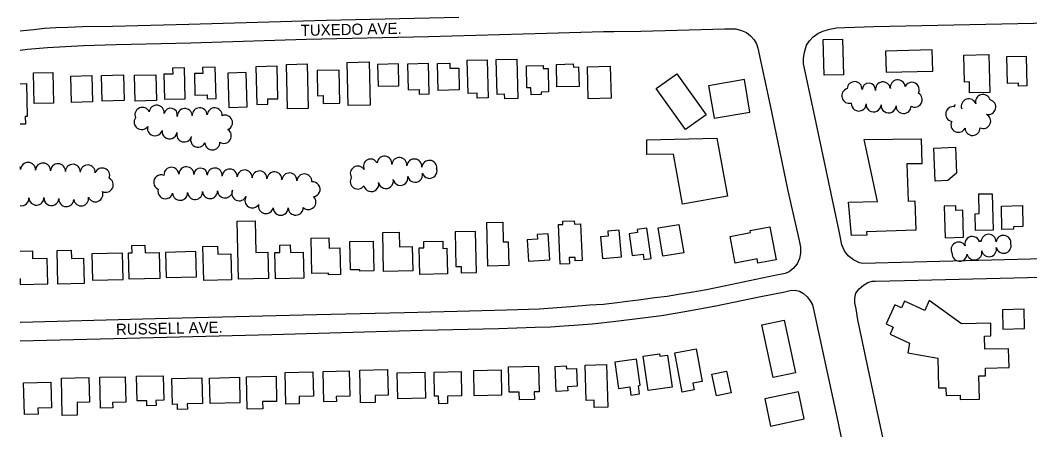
# Model space of a CAD drawing. Extents: x -25029 to 2274964, y -81170 to 687028.
# Drawn here: x -19748 to -18399, y -66144 to -65597 of the extents above; entities that cross this region are included whole.
import ezdxf

# ---------------------------------------------------------------- set-up
doc = ezdxf.new("R2010")
doc.units = 0
for name, color, linetype in [('BLDG', 7, 'Continuous'), ('ROAD', 7, 'Continuous'), ('ROAD-NAME', 7, 'Continuous'), ('TREES', 7, 'Continuous')]:
    doc.layers.add(name, color=color, linetype=linetype)

msp = doc.modelspace()

# ---------------------------------------------------------------- linework, layer by layer
at = {"layer": 'BLDG'}
msp.add_line((-19748.4, -65681.8), (-19740, -65681.6), dxfattribs=at)
for points in [[(-18649.3, -65622.1), (-18648, -65669.7), (-18673.8, -65670.4), (-18675, -65622.7)], [(-18591.1, -65666.3), (-18528.5, -65664.7), (-18529.2, -65636.5), (-18591.8, -65638.1)], [(-19124.2, -65649.6), (-19123, -65700.7), (-19137.5, -65701), (-19137.7, -65694.4), (-19149.8, -65694.7), (-19150.8, -65650.2)], [(-19084.6, -65648.9), (-19083.4, -65701.4), (-19100.7, -65701.8), (-19100.9, -65695.6), (-19111, -65695.9), (-19112.1, -65649.5)], [(-18453.5, -65642.5), (-18452.2, -65693.3), (-18479.3, -65694), (-18479.7, -65679.2), (-18486.1, -65679.4), (-18487.1, -65643.4)], [(-18403.9, -65644.7), (-18402.8, -65684.5), (-18414, -65684.8), (-18414.1, -65680.8), (-18428.8, -65681.2), (-18429.7, -65645.4)], [(-19544.7, -65660.7), (-19544.5, -65668.8), (-19556.5, -65669.1), (-19555.7, -65702.5), (-19527.7, -65701.9), (-19528.6, -65660.3)], [(-19504.6, -65660.1), (-19504.4, -65667.9), (-19515.6, -65668.1), (-19515, -65696.9), (-19498.6, -65696.5), (-19498.5, -65701.8), (-19486.6, -65701.5), (-19487.6, -65659.7)], [(-19433.2, -65659), (-19432, -65709.3), (-19417.2, -65709), (-19417.4, -65702.1), (-19403.9, -65701.8), (-19404.9, -65658.3)], [(-19364.9, -65655.1), (-19363.5, -65714.6), (-19391.1, -65715.2), (-19392.5, -65655.8)], [(-19351.6, -65664.2), (-19350.9, -65697.8), (-19343.5, -65697.6), (-19343.3, -65708), (-19321.2, -65707.5), (-19322.2, -65663.5)], [(-19281.9, -65652.5), (-19280.6, -65710.3), (-19309.8, -65711), (-19311.2, -65653.2)], [(-19270, -65685), (-19242.2, -65684.3), (-19242.9, -65655.3), (-19270.7, -65655.9)], [(-19230.5, -65655.4), (-19229.7, -65689.9), (-19215.2, -65689.6), (-19215, -65695.7), (-19201.9, -65695.4), (-19202.8, -65654.8)], [(-19174, -65654.4), (-19173.9, -65660.9), (-19162.2, -65660.7), (-19161.5, -65690), (-19189.8, -65690.7), (-19190.7, -65654.8)], [(-19049.3, -65657.5), (-19049.2, -65661.5), (-19042.8, -65661.4), (-19042, -65692.6), (-19052.1, -65692.8), (-19052, -65696.1), (-19065.5, -65696.4), (-19065.7, -65687.1), (-19071, -65687.2), (-19071.7, -65658)], [(-19009.1, -65655.3), (-19009, -65659.4), (-19002, -65659.3), (-19001.4, -65685.2), (-19030.9, -65685.9), (-19031.6, -65655.8)], [(-18959.6, -65658.2), (-18958.6, -65701.1), (-18989.2, -65701.8), (-18990.2, -65658.9)], [(-19704.7, -65666.5), (-19703.8, -65707.5), (-19729.8, -65708.1), (-19730.7, -65667.1)], [(-19652.4, -65670.8), (-19651.5, -65706.1), (-19680, -65706.7), (-19680.8, -65671.5)], [(-19610.2, -65669.9), (-19609.4, -65704.3), (-19638.9, -65704.9), (-19639.7, -65670.5)], [(-19567.1, -65669.6), (-19566.3, -65704.1), (-19594.7, -65704.8), (-19595.5, -65670.3)], [(-19470.8, -65667.4), (-19469.7, -65713.3), (-19445.1, -65712.7), (-19446.1, -65666.8)], [(-18870.6, -65668.5), (-18831.4, -65723.1), (-18859, -65742.9), (-18898.2, -65688.3)], [(-18821, -65727.8), (-18772.9, -65719.6), (-18780.3, -65676.1), (-18828.4, -65684.3)], [(-18817.2, -65754.4), (-18802.8, -65831.8), (-18863, -65842.8), (-18875.1, -65775.9), (-18910.7, -65776.1), (-18910.6, -65756.5)], [(-18544.1, -65755.3), (-18543.3, -65788.6), (-18563.1, -65788.6), (-18561.5, -65838.5), (-18552.4, -65838.2), (-18551.2, -65877.5), (-18617, -65879.6), (-18616.8, -65884.2), (-18637.2, -65884.5), (-18641.1, -65840.1), (-18602.3, -65839.3), (-18620.3, -65756.2)], [(-18498.1, -65766.7), (-18496.7, -65801.1), (-18508.3, -65811.2), (-18525.5, -65811.9), (-18527.3, -65767.9)], [(-18471.3, -65877.9), (-18471.9, -65855.5), (-18466.5, -65855.3), (-18467.2, -65829.1), (-18449.3, -65828.7), (-18448, -65877.3)], [(-18487.6, -65887), (-18488.6, -65850.8), (-18497.6, -65851.1), (-18497.8, -65845), (-18513.2, -65845.4), (-18512.1, -65887.6)], [(-18408.7, -65844.7), (-18408, -65872.5), (-18420.7, -65872.8), (-18420.6, -65876.2), (-18436.1, -65876.6), (-18436.9, -65845.4)], [(-19434.2, -65864.9), (-19433.2, -65907.3), (-19417.4, -65906.9), (-19416.6, -65942), (-19456.5, -65942.9), (-19458.3, -65865.4)], [(-19103.3, -65866.9), (-19102.7, -65893.2), (-19096, -65893.1), (-19095.3, -65924.9), (-19123.4, -65925.6), (-19124.7, -65867.4)], [(-19022.9, -65869.8), (-19023.1, -65865.4), (-19007.8, -65864.8), (-19007.6, -65869.4), (-18999.4, -65869), (-18997.3, -65918), (-19006.5, -65918.4), (-19006.7, -65913.8), (-19014.5, -65914.1), (-19014.2, -65922.4), (-19026.6, -65923), (-19028.9, -65870.1)], [(-19241.9, -65880), (-19241.4, -65899.7), (-19224.3, -65899.3), (-19223.6, -65931.8), (-19262.6, -65932.7), (-19263.8, -65880.5)], [(-19167, -65879.9), (-19166, -65926.2), (-19159.1, -65926), (-19158.9, -65934.5), (-19138.6, -65934), (-19139.8, -65879.3)], [(-18944.8, -65913), (-18947.7, -65877.4), (-18962.9, -65878.7), (-18962.3, -65885.5), (-18972.6, -65886.4), (-18970.2, -65915.2)], [(-18923.7, -65876.7), (-18923.2, -65880.7), (-18934.4, -65882.2), (-18930.5, -65911.4), (-18915.6, -65909.4), (-18914.6, -65916.6), (-18905.2, -65915.4), (-18910.6, -65874.9)], [(-18867.8, -65869.7), (-18861.5, -65907.6), (-18889.2, -65912.2), (-18895.5, -65874.3)], [(-18738.1, -65917.3), (-18762.4, -65921.8), (-18763.4, -65916), (-18792.8, -65921.5), (-18799.5, -65885.8), (-18772, -65880.7), (-18772.6, -65877.7), (-18746.4, -65872.8)], [(-19335.8, -65887.7), (-19335.5, -65901.6), (-19321, -65901.3), (-19320.2, -65936.8), (-19336.3, -65937.2), (-19336.3, -65935.1), (-19358.4, -65935.6), (-19359.5, -65888.2)], [(-19276.5, -65892.1), (-19275.5, -65932), (-19294.5, -65932.4), (-19294.6, -65930.3), (-19307, -65930.5), (-19307.9, -65892.8)], [(-19215.2, -65901.3), (-19208.8, -65901.1), (-19208.9, -65892.7), (-19183.6, -65892.2), (-19183.4, -65901.8), (-19178.2, -65901.7), (-19177.4, -65935.7), (-19214.4, -65936.6)], [(-19057.5, -65883.1), (-19057.1, -65889.6), (-19070.6, -65890.4), (-19068.9, -65918.7), (-19040.6, -65917.1), (-19042.7, -65882.3)], [(-19680.1, -65904.2), (-19679.9, -65915.4), (-19663.8, -65915.1), (-19663, -65948.7), (-19698, -65949.5), (-19699, -65904.6)], [(-19651.7, -65944.2), (-19610.8, -65943.3), (-19611.6, -65908.1), (-19652.5, -65909)], [(-19603.5, -65907.8), (-19598.8, -65907.7), (-19599, -65898.1), (-19581.6, -65897.7), (-19581.4, -65907.8), (-19562.6, -65907.3), (-19561.8, -65942.1), (-19602.7, -65943.1)], [(-19553.2, -65940.8), (-19512.8, -65939.8), (-19513.5, -65906.2), (-19554, -65907.1)], [(-19484.6, -65898.7), (-19484.3, -65909.7), (-19466.6, -65909.3), (-19465.8, -65943.9), (-19503.1, -65944.7), (-19504.1, -65899.1)], [(-19407.8, -65907.3), (-19401.2, -65907.2), (-19401.5, -65897.4), (-19387.4, -65897), (-19387.1, -65907.3), (-19370.1, -65906.9), (-19369.3, -65941.5), (-19407, -65942.4)], [(-18511.1, -66088.2), (-18510.9, -66098.5), (-18491.9, -66098.1), (-18491.8, -66103.8), (-18466.2, -66103.3), (-18466.9, -66072.2), (-18458, -66072), (-18458.2, -66061.9), (-18426.7, -66061.2), (-18427.3, -66036), (-18459, -66036.7), (-18459.4, -66019), (-18450.8, -66018.8), (-18451.1, -66001.8), (-18490.2, -66002.7), (-18533.4, -65971.7), (-18539.4, -65984.7), (-18566.2, -65972.3), (-18570.6, -65981.5), (-18579.3, -65977.5), (-18591, -66002.8), (-18581.4, -66007.3), (-18585.7, -66016.3), (-18559.5, -66028.5), (-18561.8, -66041.6), (-18522, -66048.6), (-18521.1, -66088.4)], [(-18434.9, -66009.6), (-18405.8, -66008.8), (-18406.5, -65983), (-18435.6, -65983.8)], [(-18727, -65997.7), (-18712, -66068.1), (-18741.9, -66074.4), (-18756.9, -66004.1)], [(-18894, -66042.6), (-18893.5, -66046), (-18883, -66044.4), (-18876.7, -66087.3), (-18908.9, -66092), (-18915.7, -66045.8)], [(-18844.9, -66036), (-18836.8, -66079.7), (-18849.3, -66082), (-18847.6, -66090.9), (-18863.7, -66093.9), (-18873.4, -66041.3)], [(-18953.6, -66053.8), (-18948.8, -66089.2), (-18933.5, -66087.1), (-18932, -66097.9), (-18920.7, -66096.4), (-18922.1, -66085.6), (-18919.7, -66084.7), (-18924.5, -66049.9)], [(-19357.3, -66067), (-19356.5, -66099.5), (-19375.6, -66100), (-19375.4, -66109.8), (-19393.1, -66110.2), (-19394.1, -66067.9)], [(-19308.5, -66065.6), (-19307.7, -66099.4), (-19325.9, -66099.8), (-19325.8, -66106.5), (-19342.5, -66106.9), (-19343.4, -66066.4)], [(-19257.5, -66063.7), (-19256.7, -66098.2), (-19274, -66098.6), (-19273.8, -66107.7), (-19293.6, -66108.1), (-19294.6, -66064.5)], [(-19244.1, -66102.5), (-19206.3, -66101.6), (-19207.1, -66067.9), (-19244.9, -66068.7)], [(-19159.1, -66066.3), (-19158.3, -66099.1), (-19177.4, -66099.5), (-19177.1, -66109.4), (-19189, -66109.6), (-19189.3, -66099.3), (-19194.4, -66099.4), (-19195.1, -66067.1)], [(-19141.8, -66098.3), (-19104.4, -66097.4), (-19105.2, -66064.7), (-19142.6, -66065.6)], [(-19055.7, -66059.1), (-19054.9, -66093.4), (-19061.2, -66093.5), (-19060.9, -66103.7), (-19081, -66104.2), (-19081.3, -66093.9), (-19094.9, -66094.2), (-19095.7, -66060)], [(-19018.5, -66058.8), (-19018.3, -66062.9), (-19005, -66062.2), (-19003.9, -66086.2), (-19016.6, -66086.8), (-19016.3, -66092.4), (-19031.8, -66093.1), (-19033.4, -66059.5)], [(-18964.5, -66057.1), (-18962.9, -66113.9), (-18981, -66114.4), (-18981.3, -66104.7), (-18991.9, -66105), (-18993.2, -66058)], [(-18804.1, -66065.8), (-18798, -66094.8), (-18817.7, -66099), (-18823.9, -66070.1)], [(-19707.2, -66080.6), (-19706.4, -66115), (-19724.7, -66115.4), (-19724.5, -66123.3), (-19742.8, -66123.7), (-19743.8, -66081.4)], [(-19656.5, -66074.3), (-19655.7, -66107.5), (-19672.4, -66107.9), (-19672, -66124.8), (-19692.1, -66125.3), (-19693.2, -66075.1)], [(-19608, -66073.4), (-19607.2, -66107.6), (-19624.9, -66108), (-19624.7, -66115.1), (-19641.1, -66115.4), (-19642.1, -66074.2)], [(-19557.1, -66072), (-19556.3, -66104.8), (-19567, -66105), (-19566.8, -66111.9), (-19579, -66112.2), (-19579.2, -66105.5), (-19592.2, -66105.8), (-19592.9, -66072.8)], [(-19505.4, -66074.9), (-19504.6, -66109.4), (-19525.1, -66109.8), (-19524.9, -66116.8), (-19538, -66117.1), (-19538.2, -66110.2), (-19545, -66110.4), (-19545.8, -66075.8)], [(-19455.3, -66074.2), (-19454.6, -66108.1), (-19494.4, -66109.1), (-19495.2, -66075.1)], [(-19406.4, -66072.8), (-19405.7, -66106.3), (-19424.4, -66106.7), (-19424.2, -66116.3), (-19444.8, -66116.8), (-19445.8, -66073.7)], [(-18745.3, -66139.5), (-18700.3, -66129.9), (-18708.1, -66093.4), (-18753.1, -66103)]]:
    msp.add_lwpolyline(points, close=True, dxfattribs=at)
for points in [[(-19740, -65681.6), (-19739, -65725.3), (-19741.6, -65725.3), (-19741.4, -65735.6), (-19748.4, -65735.8)], [(-19712.2, -65915.5), (-19731.3, -65915.9), (-19731.5, -65905.4), (-19748.4, -65905.8)], [(-19748.4, -65942.2), (-19748.2, -65950.1), (-19711.4, -65949.2), (-19712.2, -65915.5)]]:
    msp.add_lwpolyline(points, dxfattribs=at)
at = {"layer": 'ROAD'}
for points in [[(-19162.2, -65593.3), (-19339.4, -65597.4), (-19523.1, -65602.5), (-19625, -65605), (-19665.1, -65605.6), (-19684.6, -65606.5), (-19700.9, -65607.1), (-19716, -65607.8), (-19730.2, -65609.5), (-19744.4, -65610.9), (-19748.4, -65611.5)], [(-19748.4, -65637), (-19738.5, -65635.6), (-19711.8, -65633.3), (-19663.7, -65630.6), (-19620.1, -65629.1), (-19520.5, -65626.9), (-19366.2, -65622.3), (-19202.5, -65618.6), (-19044.3, -65614.2), (-18968.5, -65611.7), (-18955.1, -65611.8), (-18918.7, -65611.5), (-18870.1, -65610.1), (-18806.7, -65608.5), (-18792, -65608.5), (-18784.4, -65610.6), (-18777.4, -65613.3), (-18772.1, -65617.5), (-18767.2, -65623.1), (-18764.3, -65628.2), (-18762.5, -65634), (-18745.8, -65710.7), (-18722.1, -65825), (-18707.2, -65891.1), (-18705.6, -65900.1), (-18705.3, -65908.4), (-18706.7, -65915.4), (-18710, -65922.5), (-18715.2, -65928.7), (-18720.5, -65933.3), (-18725.8, -65935.2), (-18739.7, -65938.2), (-18807.6, -65952.2), (-18830.9, -65957.3), (-18851.6, -65960.8), (-18868.6, -65963.6), (-18883.5, -65966.1), (-18900.1, -65967.8), (-18921.9, -65971.2), (-18936.9, -65973), (-18950.3, -65974.7), (-18968.5, -65976.7), (-18987.6, -65977.9), (-19012.2, -65979.8), (-19054.7, -65982.9), (-19098.1, -65984.5), (-19164.1, -65986.4), (-19234.5, -65988.1), (-19352.3, -65990.7), (-19568.1, -65996.1), (-19748, -66000.8), (-19748.4, -66000.8)], [(-18328.7, -65914.3), (-18553.8, -65920.3), (-18622, -65921.9), (-18626.7, -65921), (-18634.5, -65917.1), (-18641.5, -65911.7), (-18646.5, -65905.3), (-18650, -65896.9), (-18653.7, -65878.6), (-18687.5, -65719.4), (-18701.5, -65655), (-18701.6, -65648), (-18700.2, -65639.3), (-18697.3, -65630), (-18693.5, -65624.4), (-18688.6, -65618.8), (-18682.2, -65614.5), (-18675.6, -65611.6), (-18666.2, -65608.6), (-18657.1, -65606.8), (-18646.1, -65606.5), (-18607.4, -65605.1), (-18350.7, -65599.8)], [(-18362.2, -66245.8), (-18529.2, -66250.4), (-18547.8, -66250.6), (-18556, -66249.8), (-18563, -66247.6), (-18568.3, -66244.3), (-18573.4, -66239.9), (-18576, -66235.8), (-18579, -66229.6), (-18583, -66212), (-18602.5, -66121), (-18628.9, -65997.2), (-18631.1, -65982.7), (-18632.8, -65974.6), (-18632.8, -65968.3), (-18631.5, -65961.8), (-18627, -65955.8), (-18621.3, -65951.2), (-18615.4, -65947.5), (-18609.4, -65945.8), (-18605.7, -65945.6), (-18566.2, -65944.8), (-18401.9, -65940.9), (-18237.9, -65937)], [(-19748.4, -66025.6), (-19605.9, -66021.9), (-19412.1, -66016.8), (-19210.7, -66011.1), (-19109.1, -66008.9), (-19060.2, -66007.3), (-19039.5, -66006.5), (-19021.1, -66005.3), (-19001.9, -66003.9), (-18984, -66002.6), (-18952.4, -65999.3), (-18919.8, -65995.3), (-18891.3, -65991.4), (-18857.1, -65985.7), (-18818.7, -65978.6), (-18760.7, -65966.6), (-18726.4, -65959.7), (-18719.4, -65958), (-18712.6, -65957.8), (-18706.6, -65958.8), (-18701.4, -65962), (-18696.5, -65966.8), (-18692.5, -65972.1), (-18689.4, -65977.3), (-18687.4, -65985.2), (-18656.6, -66129.4), (-18636.4, -66224.9)]]:
    msp.add_lwpolyline(points, dxfattribs=at)
at = {"layer": 'TREES'}
for centre, radius, start, end in [((-18633.1, -65688.9), 10, 356.5762, 176.5762), ((-18575.4, -65686.6), 10, 7.7476, 187.7476), ((-18640.3, -65697.9), 10, 106.1473, 286.1473), ((-18614.1, -65690.1), 9.01, 356.5489, 176.5489), ((-18595.2, -65689.3), 10, 7.7476, 187.7476), ((-18556.6, -65689.8), 10, 332.9583, 152.9583), ((-18552.7, -65703), 10, 240.1204, 60.1204), ((-18480.5, -65711.9), 10, 18.8119, 198.8119), ((-18461.5, -65706), 10, 15.989, 195.989), ((-18454.4, -65712.9), 10, 255.159, 75.159), ((-19585.1, -65723.3), 10, 22.9502, 202.9502), ((-19565.9, -65720.4), 10, 354.0337, 174.0337), ((-19547.2, -65723.4), 9, 347.3838, 167.3838), ((-19528.4, -65724.9), 10, 2.722, 182.722), ((-19508.4, -65723.9), 10, 2.722, 182.722), ((-19488.4, -65724), 10, 357.0193, 177.0193), ((-18627.5, -65708.2), 10, 176.3725, 356.3725), ((-18607.6, -65709.4), 10, 176.3725, 356.3725), ((-18587.6, -65710.7), 10, 176.3725, 356.3725), ((-18567.6, -65711.5), 10, 179.1001, 359.1001), ((-18501.3, -65722.3), 10, 78.6545, 258.6545), ((-18498.8, -65711.5), 1.13, 62.1547, 242.1547), ((-19586.1, -65732.9), 10, 144.691, 324.691), ((-19474.6, -65733.7), 10, 292.5743, 112.5743), ((-18494.3, -65736.7), 10, 153.09, 333.09), ((-18461.2, -65731.6), 10, 244.9516, 64.9516), ((-19568.3, -65741.4), 10, 164.4964, 344.4964), ((-19548.8, -65745.5), 10, 171.7989, 351.7989), ((-19476.2, -65751.4), 10, 237.4243, 57.4243), ((-18475.4, -65740.9), 10, 181.532, 1.532), ((-19529.2, -65749.6), 10, 164.3255, 344.3255), ((-19510.6, -65756.6), 10, 154.8038, 334.8038), ((-19491.5, -65760.3), 10, 182.8709, 2.8709), ((-19737.9, -65796.9), 10, 357.5522, 177.5522), ((-19279.9, -65792), 9.69, 27.2559, 207.2559), ((-19261.4, -65788.5), 10, 354.6144, 174.6144), ((-19241.5, -65790.4), 10, 354.6144, 174.6144), ((-19221.6, -65792.3), 10, 354.6144, 174.6144), ((-19201.6, -65794.1), 10, 354.6144, 174.6144), ((-19757.9, -65796), 10, 357.5522, 18.2528), ((-19717.9, -65797.7), 10, 357.5522, 177.5522), ((-19697.9, -65798.6), 10, 357.5522, 177.5522), ((-19677.9, -65799.4), 10, 357.5522, 177.5522), ((-19658, -65800.3), 10, 357.5522, 177.5522), ((-19638.7, -65804.4), 10, 338.5656, 158.5656), ((-19546.2, -65803.4), 10, 5.2144, 185.2144), ((-19526.2, -65802.8), 10, 358.1599, 178.1599), ((-19507.3, -65803.4), 8.96, 358.1599, 178.1599), ((-19488.3, -65804.4), 10, 356.2096, 176.2096), ((-19468.4, -65805.7), 10, 356.2096, 176.2096), ((-19448.4, -65807), 10, 356.2096, 176.2096), ((-19428.5, -65808.3), 10, 356.2096, 176.2096), ((-19408.5, -65809.6), 10, 356.2096, 176.2096), ((-19297.1, -65801.7), 10, 31.742, 211.742), ((-19201.2, -65798.2), 10, 198.1659, 18.1659), ((-19633.9, -65816.9), 10, 242.7117, 62.7117), ((-19560, -65813.5), 10, 67.4704, 247.4704), ((-19388.5, -65811), 10, 356.2096, 176.2096), ((-19368.6, -65812.3), 10, 356.2096, 176.2096), ((-19357.4, -65822.9), 10, 277.1916, 97.1916), ((-19297.2, -65812.5), 10, 146.3252, 326.3252), ((-19279.1, -65816), 10, 192.0778, 12.0778), ((-19259.6, -65811.8), 10, 192.0778, 12.0778), ((-19240, -65807.6), 10, 192.0778, 12.0778), ((-19220.5, -65803.4), 10, 192.0778, 12.0778), ((-19647.8, -65829.6), 10, 202.2479, 22.2479), ((-19554.2, -65825.5), 10, 164.2479, 344.2479), ((-19534.6, -65827.6), 10, 183.2931, 3.2931), ((-19514.6, -65826.5), 10, 183.2931, 3.2931), ((-19494.6, -65825.3), 10, 183.2931, 3.2931), ((-19474.6, -65824.4), 10, 182.1499, 2.1499), ((-19455.6, -65828.2), 10, 155.4473, 335.4473), ((-19746.6, -65834.8), 10, 259.947, 2.6934), ((-19726.6, -65834), 10, 181.5498, 1.5498), ((-19706.7, -65834.6), 10, 175.3884, 355.3884), ((-19686.7, -65836), 10, 176.1794, 356.1794), ((-19666.9, -65835), 10, 189.5808, 9.5808), ((-19438, -65837.7), 10, 147.3642, 327.3642), ((-19363.1, -65839.9), 10, 225.4368, 45.4368), ((-19419.9, -65845.3), 10, 167.007, 347.007), ((-19400.1, -65847.6), 10, 179.8111, 359.8111), ((-19380.1, -65847.4), 10, 181.7715, 1.7715), ((-18494.1, -65903.4), 10, 30.6236, 210.6236), ((-18475.8, -65895.8), 10, 14.4598, 194.4598), ((-18465.1, -65893), 1.06, 14.4598, 194.4598), ((-18454, -65892.9), 10, 359.308, 179.308), ((-18434.1, -65894.4), 10, 351.8582, 171.8582), ((-18472.9, -65907.2), 10, 192.4366, 12.4366), ((-18453.4, -65902.9), 10, 192.4366, 12.4366), ((-18433.9, -65898.3), 10, 194.1529, 14.1529), ((-18492.7, -65908.9), 10, 177.5213, 357.5213)]:
    msp.add_arc(centre, radius, start, end, dxfattribs=at)

# ---------------------------------------------------------------- texts
at = {"layer": 'ROAD-NAME'}
for s, p in [('TUXEDO AVE.', (-19373.3, -65617.9)), ('RUSSELL AVE.', (-19620.2, -66017.6))]:
    msp.add_text(s, height=15, rotation=1.1981, dxfattribs=at).set_placement(p)

doc.saveas('drawing.dxf')
